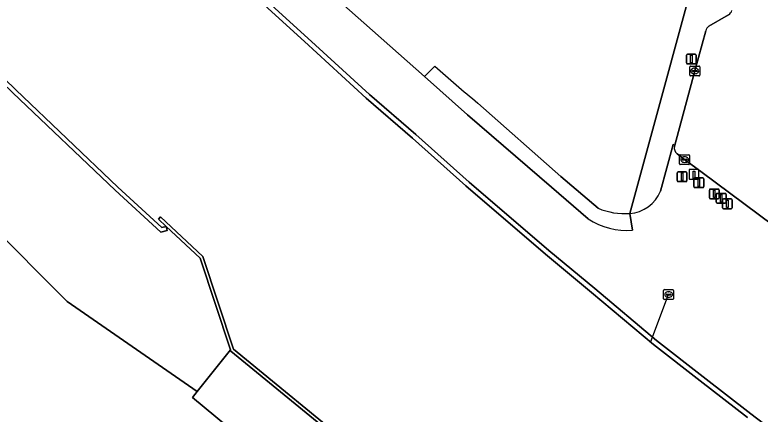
# Model space of a CAD drawing. Extents: x 157692 to 159674, y 381452 to 383291.
# Drawn here: x 158018.9 to 158094.4, y 383054.1 to 383094.5 of the extents above; entities that cross this region are included whole.
import ezdxf

# ---------------------------------------------------------------- set-up
doc = ezdxf.new("R2010")
doc.units = 0
for name, color, linetype in [('IMGEO_Duiker', 7, 'Continuous'), ('IMGEO_Erf', 7, 'Continuous'), ('IMGEO_Groenvoorziening', 7, 'Continuous'), ('IMGEO_Kademuur', 7, 'Continuous'), ('IMGEO_Kolk', 7, 'Continuous'), ('IMGEO_Lichtmast', 7, 'Continuous'), ('IMGEO_Paal', 7, 'Continuous'), ('IMGEO_Rijbaan_lokaal_open', 7, 'Continuous'), ('IMGEO_Rioolput', 7, 'Continuous'), ('IMGEO_Verkeersbordpaal', 7, 'Continuous'), ('IMGEO_Voetpad_open', 7, 'Continuous'), ('IMGEO_Waterloop', 7, 'Continuous')]:
    doc.layers.add(name, color=color, linetype=linetype)

msp = doc.modelspace()

# ---------------------------------------------------------------- linework, layer by layer
at = {"layer": 'IMGEO_Duiker'}
msp.add_lwpolyline([(158083.304, 383061.404), (158085.088, 383066.157)], dxfattribs=at)
at = {"layer": 'IMGEO_Erf'}
msp.add_lwpolyline([(158098.96, 383007.953), (158095.822, 383010.562), (158090.133, 383013.609), (158088.139, 383015.08), (158084.974, 383016.759), (158084.553, 383016.252), (158036.864, 383055.751), (158037.35, 383056.359), (158024.168, 383065.441), (158000, 383089.683), (157983.746, 383105.987), (157987.826, 383110.135), (157978.854, 383121.256), (157964.742, 383137.731)], dxfattribs=at)
at = {"layer": 'IMGEO_Groenvoorziening'}
for points in [[(157973.782, 383170.984), (157980.544, 383162.893), (157987.541, 383154.452), (157996.764, 383143.579), (158002.979, 383136.709), (158006.431, 383133.28), (158012.912, 383126.772), (158018.697, 383120.953), (158024.624, 383115.016), (158028.695, 383110.966), (158035.324, 383104.349), (158042.639, 383097.535), (158048.533, 383092.134), (158054.78, 383086.427), (158059.487, 383082.357), (158064.893, 383077.542), (158072.958, 383070.615), (158077.61, 383066.763), (158083.881, 383061.501), (158088.59, 383057.821), (158093.406, 383054.094), (158102.958, 383046.819)], [(157964.742, 383137.731), (157978.854, 383121.256), (157987.826, 383110.135), (157983.746, 383105.987), (158000, 383089.683), (158024.168, 383065.441), (158037.35, 383056.359), (158040.704, 383060.554), (158037.644, 383069.831), (158034.185, 383073.066), (158034.295, 383072.661), (158033.642, 383072.483), (158029.024, 383076.741), (158018.665, 383086.57), (158011.908, 383093.106), (158004.257, 383100.701), (157999.82, 383105.299), (157996.962, 383108.437), (157993.294, 383112.66), (157991.18, 383115.018)], [(158081.16, 383074.374), (158089.605, 383105.346)], [(158076.952, 383073.823), (158073.245, 383077.038), (158064.729, 383084.367), (158060.374, 383088.223), (158047.486, 383099.634)], [(158047.486, 383099.634), (158060.374, 383088.223), (158061.397, 383089.299)], [(158065.757, 383085.526), (158074.183, 383078.103), (158077.951, 383074.896)], [(158085.678, 383081.166), (158085.713, 383081.296), (158085.55, 383081.337), (158084.279, 383076.614)], [(158120.347, 383054.818), (158102.737, 383067.907), (158097.076, 383072.124), (158088.503, 383078.512), (158086.705, 383079.821), (158085.944, 383080.417)], [(158081.16, 383074.374), (158081.449, 383072.688)]]:
    msp.add_lwpolyline(points, dxfattribs=at)
msp.add_lwpolyline([(158040.704, 383060.554), (158037.35, 383056.359), (158036.864, 383055.751), (158084.553, 383016.252), (158084.974, 383016.759), (158088.936, 383021.526), (158084.363, 383024.928), (158080.556, 383027.967), (158074.186, 383033.181), (158067.599, 383038.695), (158065.669, 383040.462), (158064.942, 383040.401), (158061.923, 383042.852), (158061.208, 383044.074), (158053.396, 383050.057), (158040.744, 383060.43)], close=True, dxfattribs=at)
for centre, radius, start, end in [((158653.486, 383769.099), 901.497, 228.944941, 229.311398), ((158086.452, 383081.019), 0.788, 169.26655, 229.83744), ((158080.903, 383078.024), 3.659, 274.03499, 337.33523), ((158080.636, 383081.276), 6.922, 247.17885, 274.34268), ((158080.834, 383079.728), 7.067, 236.67814, 274.9917)]:
    msp.add_arc(centre, radius, start, end, dxfattribs=at)
at = {"layer": 'IMGEO_Kademuur'}
for points in [[(157973.399, 383170.662), (157980.159, 383162.573), (157987.158, 383154.131), (157996.388, 383143.249), (158002.617, 383136.364), (158006.077, 383132.926), (158012.557, 383126.419), (158018.343, 383120.6), (158024.271, 383114.662), (158028.342, 383110.611), (158034.977, 383103.989), (158042.299, 383097.167), (158048.195, 383091.765), (158054.448, 383086.053), (158059.157, 383081.981), (158064.564, 383077.166), (158072.636, 383070.233), (158077.29, 383066.379), (158083.566, 383061.112), (158088.283, 383057.426), (158093.101, 383053.697)], [(158102.958, 383046.819), (158093.406, 383054.094), (158088.59, 383057.821), (158083.881, 383061.501), (158077.61, 383066.763), (158072.958, 383070.615), (158064.893, 383077.542), (158059.487, 383082.357), (158054.78, 383086.427), (158048.533, 383092.134), (158042.639, 383097.535), (158035.324, 383104.349), (158028.695, 383110.966), (158024.624, 383115.016), (158018.697, 383120.953), (158012.912, 383126.772), (158006.431, 383133.28), (158002.979, 383136.709), (157996.764, 383143.579), (157987.541, 383154.452), (157980.544, 383162.893), (157973.782, 383170.984)], [(158053.595, 383050.307), (158041.019, 383060.619), (158037.923, 383070.008), (158033.63, 383074.023), (158033.411, 383073.79), (158034.185, 383073.066), (158037.644, 383069.831), (158040.704, 383060.554), (158040.744, 383060.43), (158053.396, 383050.057)]]:
    msp.add_lwpolyline(points, dxfattribs=at)
msp.add_lwpolyline([(158029.311, 383077.048), (158018.955, 383086.873), (158012.202, 383093.406), (158004.556, 383100.996), (158000.126, 383105.586), (157997.275, 383108.716), (157993.609, 383112.938), (157991.493, 383115.299), (157991.18, 383115.018), (157993.294, 383112.66), (157996.962, 383108.437), (157999.82, 383105.299), (158004.257, 383100.701), (158011.908, 383093.106), (158018.665, 383086.57), (158029.024, 383076.741), (158033.642, 383072.483), (158034.295, 383072.661), (158034.185, 383073.066), (158033.756, 383072.949)], close=True, dxfattribs=at)
at = {"layer": 'IMGEO_Kolk'}
for p, q in [((158087.244, 383088.371), (158087.244, 383089.223)), ((158087.319, 383089.297), (158088.171, 383089.297)), ((158087.732, 383089.077), (158087.757, 383089.077)), ((158088.245, 383089.223), (158088.245, 383088.371)), ((158087.503, 383088.791), (158087.503, 383088.803)), ((158087.941, 383088.754), (158087.543, 383088.754)), ((158087.546, 383088.84), (158087.944, 383088.84)), ((158087.755, 383088.517), (158087.73, 383088.517)), ((158087.987, 383088.803), (158087.987, 383088.791)), ((158088.171, 383088.297), (158087.319, 383088.297)), ((158086.204, 383079.395), (158086.204, 383080.247)), ((158086.279, 383080.321), (158087.131, 383080.321)), ((158086.692, 383080.101), (158086.717, 383080.101)), ((158087.205, 383080.247), (158087.205, 383079.395)), ((158087.131, 383079.321), (158086.279, 383079.321)), ((158086.463, 383079.815), (158086.463, 383079.827)), ((158086.901, 383079.778), (158086.503, 383079.778)), ((158086.506, 383079.864), (158086.904, 383079.864)), ((158086.715, 383079.541), (158086.69, 383079.541)), ((158086.947, 383079.827), (158086.947, 383079.815))]:
    msp.add_line(p, q, dxfattribs=at)
for points in [[(158087.244, 383088.371), (158087.244, 383089.223)], [(158087.319, 383089.297), (158088.171, 383089.297)], [(158088.245, 383089.223), (158088.245, 383088.371)], [(158088.171, 383088.297), (158087.319, 383088.297)], [(158086.204, 383079.395), (158086.204, 383080.247)], [(158086.279, 383080.321), (158087.131, 383080.321)], [(158087.205, 383080.247), (158087.205, 383079.395)], [(158087.131, 383079.321), (158086.279, 383079.321)]]:
    msp.add_lwpolyline(points, dxfattribs=at)
for centre, radius, start, end in [((158087.321, 383089.221), 0.0765, 91.55205, 178.44795), ((158087.321, 383089.221), 0.0765, 91.55205, 178.44795), ((158088.169, 383089.221), 0.0765, 1.55205, 88.44795), ((158088.169, 383089.221), 0.0765, 1.55205, 88.44795), ((158087.321, 383088.373), 0.0765, 181.55205, 268.44795), ((158087.321, 383088.373), 0.0765, 181.55205, 268.44795), ((158087.543, 383088.8), 0.0403, 85.87752, 175.75265), ((158087.54, 383088.79), 0.0366, 178.93798, 274.71019), ((158087.944, 383088.797), 0.043, 264.86636, 352.45326), ((158087.948, 383088.802), 0.0386, 1.73085, 96.63898), ((158088.169, 383088.373), 0.0765, 271.55205, 358.44795), ((158088.169, 383088.373), 0.0765, 271.55205, 358.44795), ((158086.281, 383080.245), 0.0765, 91.55205, 178.44795), ((158086.281, 383080.245), 0.0765, 91.55205, 178.44795), ((158087.129, 383080.245), 0.0765, 1.55205, 88.44795), ((158087.129, 383080.245), 0.0765, 1.55205, 88.44795), ((158086.281, 383079.397), 0.0765, 181.55205, 268.44795), ((158086.281, 383079.397), 0.0765, 181.55205, 268.44795), ((158086.503, 383079.824), 0.0403, 85.87752, 175.75265), ((158086.5, 383079.814), 0.0366, 178.93798, 274.71019), ((158086.904, 383079.821), 0.043, 264.86636, 352.45326), ((158086.908, 383079.826), 0.0386, 1.73085, 96.63898), ((158087.129, 383079.397), 0.0765, 271.55205, 358.44795), ((158087.129, 383079.397), 0.0765, 271.55205, 358.44795)]:
    msp.add_arc(centre, radius, start, end, dxfattribs=at)
for centre, major_axis, ratio, start_param, end_param in [((158087.731, 383088.797), (-0.387, 0.002), 0.722429, 4.712389, 7.853982), ((158087.756, 383088.797), (-0.39, 0.002), 0.717154, 1.570796, 4.712389), ((158086.691, 383079.821), (-0.387, 0.002), 0.722429, 4.712389, 7.853982), ((158086.716, 383079.821), (-0.39, 0.002), 0.717154, 1.570796, 4.712389)]:
    msp.add_ellipse(centre, major_axis=major_axis, ratio=ratio, start_param=start_param, end_param=end_param, dxfattribs=at)
at = {"layer": 'IMGEO_Lichtmast'}
for p, q in [((158086.902, 383089.607), (158086.902, 383090.407)), ((158086.902, 383090.407), (158086.902, 383089.607)), ((158087.002, 383090.507), (158087.792, 383090.507)), ((158087.792, 383090.507), (158087.002, 383090.507)), ((158087.892, 383090.407), (158087.892, 383089.607)), ((158087.892, 383089.607), (158087.892, 383090.407)), ((158087.792, 383089.507), (158087.002, 383089.507)), ((158087.002, 383089.507), (158087.792, 383089.507))]:
    msp.add_line(p, q, dxfattribs=at)
msp.add_lwpolyline([(158087.322, 383090.382), (158087.472, 383090.382), (158087.472, 383089.632), (158087.322, 383089.632), (158087.322, 383090.382)], dxfattribs=at)
for centre, start, end in [((158087.002, 383090.407), 90, 180), ((158087.002, 383090.407), 90, 180), ((158087.792, 383090.407), 0, 90), ((158087.792, 383090.407), 360, 90), ((158087.002, 383089.607), 180, 270), ((158087.002, 383089.607), 180, 270), ((158087.792, 383089.607), 270, 0), ((158087.792, 383089.607), 270, 0)]:
    msp.add_arc(centre, 0.1, start, end, dxfattribs=at)
at = {"layer": 'IMGEO_Paal'}
for p, q in [((158087.17, 383078.754), (158087.17, 383077.913)), ((158087.17, 383078.754), (158087.17, 383077.913)), ((158088.086, 383078.838), (158087.245, 383078.838)), ((158088.086, 383078.838), (158087.245, 383078.838)), ((158088.17, 383077.922), (158088.17, 383078.763)), ((158088.17, 383077.922), (158088.17, 383078.763)), ((158087.254, 383077.838), (158088.095, 383077.838)), ((158087.254, 383077.838), (158088.095, 383077.838))]:
    msp.add_line(p, q, dxfattribs=at)
msp.add_lwpolyline([(158087.585, 383078.651), (158087.745, 383078.651), (158087.745, 383077.918), (158087.585, 383077.918), (158087.585, 383078.651)], dxfattribs=at)
for centre, start, end in [((158087.248, 383078.76), 92.4484, 184.28452), ((158087.248, 383078.76), 92.4484, 184.28452), ((158088.092, 383078.76), 2.4484, 94.28452), ((158088.092, 383078.76), 2.4484, 94.28452), ((158087.248, 383077.916), 182.4484, 274.28452), ((158087.248, 383077.916), 182.4484, 274.28452), ((158088.092, 383077.916), 272.4484, 4.28452), ((158088.092, 383077.916), 272.4484, 4.28452)]:
    msp.add_arc(centre, 0.0779, start, end, dxfattribs=at)
at = {"layer": 'IMGEO_Rijbaan_lokaal_open'}
for points in [[(158091.167, 383094.474), (158089.178, 383093.325)], [(158088.858, 383092.878), (158087.745, 383088.797), (158085.713, 383081.296), (158085.678, 383081.166)], [(158085.944, 383080.417), (158086.705, 383079.821), (158088.503, 383078.512), (158097.076, 383072.124), (158099.191, 383080.052), (158099.079, 383080.153), (158098.967, 383080.255), (158097.42, 383081.863)]]:
    msp.add_lwpolyline(points, dxfattribs=at)
for centre, radius, start, end in [((158090.656, 383095.207), 0.893, 304.85495, 342.40168), ((158089.626, 383092.667), 0.796, 124.20689, 164.5966), ((158086.452, 383081.019), 0.788, 169.26655, 229.83744)]:
    msp.add_arc(centre, radius, start, end, dxfattribs=at)
at = {"layer": 'IMGEO_Rioolput'}
for p, q in [((158084.587, 383065.731), (158084.587, 383066.583)), ((158084.662, 383066.657), (158085.514, 383066.657)), ((158085.075, 383066.437), (158085.1, 383066.437)), ((158085.588, 383066.583), (158085.588, 383065.731)), ((158085.514, 383065.657), (158084.662, 383065.657)), ((158084.846, 383066.151), (158084.846, 383066.163)), ((158085.284, 383066.114), (158084.886, 383066.114)), ((158084.889, 383066.2), (158085.287, 383066.2)), ((158085.098, 383065.877), (158085.073, 383065.877)), ((158085.33, 383066.163), (158085.33, 383066.151))]:
    msp.add_line(p, q, dxfattribs=at)
for points in [[(158084.587, 383065.731), (158084.587, 383066.583)], [(158084.662, 383066.657), (158085.514, 383066.657)], [(158085.588, 383066.583), (158085.588, 383065.731)], [(158085.514, 383065.657), (158084.662, 383065.657)]]:
    msp.add_lwpolyline(points, dxfattribs=at)
for centre, radius, start, end in [((158084.664, 383066.581), 0.0765, 91.55205, 178.44795), ((158084.664, 383066.581), 0.0765, 91.55205, 178.44795), ((158085.512, 383066.581), 0.0765, 1.55205, 88.44795), ((158085.512, 383066.581), 0.0765, 1.55205, 88.44795), ((158084.664, 383065.733), 0.0765, 181.55205, 268.44795), ((158084.664, 383065.733), 0.0765, 181.55205, 268.44795), ((158084.886, 383066.16), 0.0403, 85.87752, 175.75265), ((158084.883, 383066.15), 0.0366, 178.93798, 274.71019), ((158085.287, 383066.157), 0.043, 264.86636, 352.45326), ((158085.291, 383066.162), 0.0386, 1.73085, 96.63898), ((158085.512, 383065.733), 0.0765, 271.55205, 358.44795), ((158085.512, 383065.733), 0.0765, 271.55205, 358.44795)]:
    msp.add_arc(centre, radius, start, end, dxfattribs=at)
for centre, major_axis, ratio, start_param, end_param in [((158085.074, 383066.157), (-0.387, 0.002), 0.722429, 4.712389, 7.853982), ((158085.099, 383066.157), (-0.39, 0.002), 0.717154, 1.570796, 4.712389)]:
    msp.add_ellipse(centre, major_axis=major_axis, ratio=ratio, start_param=start_param, end_param=end_param, dxfattribs=at)
at = {"layer": 'IMGEO_Verkeersbordpaal'}
for p, q in [((158085.964, 383077.694), (158085.964, 383078.494)), ((158085.964, 383078.494), (158085.964, 383077.694)), ((158086.064, 383078.594), (158086.854, 383078.594)), ((158086.854, 383078.594), (158086.064, 383078.594)), ((158086.954, 383078.494), (158086.954, 383077.694)), ((158086.954, 383077.694), (158086.954, 383078.494)), ((158087.663, 383077.086), (158087.663, 383077.886)), ((158087.663, 383077.886), (158087.663, 383077.086)), ((158087.763, 383077.986), (158088.553, 383077.986)), ((158088.553, 383077.986), (158087.763, 383077.986)), ((158088.653, 383077.886), (158088.653, 383077.086)), ((158088.653, 383077.086), (158088.653, 383077.886)), ((158086.854, 383077.594), (158086.064, 383077.594)), ((158086.064, 383077.594), (158086.854, 383077.594)), ((158088.553, 383076.986), (158087.763, 383076.986)), ((158087.763, 383076.986), (158088.553, 383076.986)), ((158089.222, 383075.946), (158089.222, 383076.746)), ((158089.222, 383076.746), (158089.222, 383075.946)), ((158089.322, 383076.846), (158090.112, 383076.846)), ((158090.112, 383076.846), (158089.322, 383076.846)), ((158089.919, 383075.505), (158089.919, 383076.305)), ((158089.919, 383076.305), (158089.919, 383075.505)), ((158090.019, 383076.405), (158090.809, 383076.405)), ((158090.809, 383076.405), (158090.019, 383076.405)), ((158090.212, 383076.746), (158090.212, 383075.946)), ((158090.212, 383075.946), (158090.212, 383076.746)), ((158090.909, 383076.305), (158090.909, 383075.505)), ((158090.909, 383075.505), (158090.909, 383076.305)), ((158090.112, 383075.846), (158089.322, 383075.846)), ((158089.322, 383075.846), (158090.112, 383075.846)), ((158090.547, 383074.946), (158090.547, 383075.746)), ((158090.547, 383075.746), (158090.547, 383074.946)), ((158090.647, 383075.846), (158091.437, 383075.846)), ((158091.437, 383075.846), (158090.647, 383075.846)), ((158091.537, 383075.746), (158091.537, 383074.946)), ((158091.537, 383074.946), (158091.537, 383075.746)), ((158090.809, 383075.405), (158090.019, 383075.405)), ((158090.019, 383075.405), (158090.809, 383075.405)), ((158091.437, 383074.846), (158090.647, 383074.846)), ((158090.647, 383074.846), (158091.437, 383074.846))]:
    msp.add_line(p, q, dxfattribs=at)
for points in [[(158086.384, 383078.469), (158086.534, 383078.469), (158086.534, 383077.719), (158086.384, 383077.719), (158086.384, 383078.469)], [(158088.083, 383077.861), (158088.233, 383077.861), (158088.233, 383077.111), (158088.083, 383077.111), (158088.083, 383077.861)], [(158089.642, 383076.721), (158089.792, 383076.721), (158089.792, 383075.971), (158089.642, 383075.971), (158089.642, 383076.721)], [(158090.339, 383076.28), (158090.489, 383076.28), (158090.489, 383075.53), (158090.339, 383075.53), (158090.339, 383076.28)], [(158090.967, 383075.721), (158091.117, 383075.721), (158091.117, 383074.971), (158090.967, 383074.971), (158090.967, 383075.721)]]:
    msp.add_lwpolyline(points, dxfattribs=at)
for centre, start, end in [((158086.064, 383078.494), 90, 180), ((158086.064, 383078.494), 90, 180), ((158086.854, 383078.494), 0, 90), ((158086.854, 383078.494), 360, 90), ((158087.763, 383077.886), 90, 180), ((158087.763, 383077.886), 90, 180), ((158088.553, 383077.886), 0, 90), ((158088.553, 383077.886), 360, 90), ((158086.064, 383077.694), 180, 270), ((158086.064, 383077.694), 180, 270), ((158086.854, 383077.694), 270, 0), ((158086.854, 383077.694), 270, 0), ((158087.763, 383077.086), 180, 270), ((158087.763, 383077.086), 180, 270), ((158088.553, 383077.086), 270, 0), ((158088.553, 383077.086), 270, 0), ((158089.322, 383076.746), 90, 180), ((158089.322, 383076.746), 90, 180), ((158090.019, 383076.305), 90, 180), ((158090.019, 383076.305), 90, 180), ((158090.112, 383076.746), 0, 90), ((158090.112, 383076.746), 360, 90), ((158090.809, 383076.305), 0, 90), ((158090.809, 383076.305), 360, 90), ((158089.322, 383075.946), 180, 270), ((158089.322, 383075.946), 180, 270), ((158090.019, 383075.505), 180, 270), ((158090.019, 383075.505), 180, 270), ((158090.112, 383075.946), 270, 0), ((158090.112, 383075.946), 270, 0), ((158090.647, 383075.746), 90, 180), ((158090.647, 383075.746), 90, 180), ((158090.809, 383075.505), 270, 0), ((158090.809, 383075.505), 270, 0), ((158091.437, 383075.746), 0, 90), ((158091.437, 383075.746), 360, 90), ((158090.647, 383074.946), 180, 270), ((158090.647, 383074.946), 180, 270), ((158091.437, 383074.946), 270, 0), ((158091.437, 383074.946), 270, 0)]:
    msp.add_arc(centre, 0.1, start, end, dxfattribs=at)
at = {"layer": 'IMGEO_Voetpad_open'}
for points in [[(158103.385, 383145.223), (158105.262, 383146.404), (158105.639, 383146.888), (158106.249, 383149.004), (158101.857, 383150.252), (158101.524, 383149.061), (158101.191, 383147.843), (158090.175, 383107.437), (158089.605, 383105.346), (158081.16, 383074.374)], [(158089.178, 383093.325), (158091.167, 383094.474)], [(158084.279, 383076.614), (158085.55, 383081.337), (158085.713, 383081.296), (158087.745, 383088.797), (158088.858, 383092.878)], [(158061.397, 383089.299), (158060.374, 383088.223), (158064.729, 383084.367), (158073.245, 383077.038), (158076.952, 383073.823)], [(158077.951, 383074.896), (158074.183, 383078.103), (158065.757, 383085.526)], [(158081.449, 383072.688), (158081.16, 383074.374)]]:
    msp.add_lwpolyline(points, dxfattribs=at)
for centre, radius, start, end in [((158090.656, 383095.207), 0.893, 304.85495, 342.40168), ((158089.626, 383092.667), 0.796, 124.20689, 164.5966), ((158653.486, 383769.099), 901.497, 228.944941, 229.311398), ((158080.903, 383078.024), 3.659, 274.03499, 337.33523), ((158080.636, 383081.276), 6.922, 247.17885, 274.34268), ((158080.834, 383079.728), 7.067, 236.67814, 274.9917)]:
    msp.add_arc(centre, radius, start, end, dxfattribs=at)
at = {"layer": 'IMGEO_Waterloop'}
for points in [[(158093.101, 383053.697), (158088.283, 383057.426), (158083.566, 383061.112), (158077.29, 383066.379), (158072.636, 383070.233), (158064.564, 383077.166), (158059.157, 383081.981), (158054.448, 383086.053), (158048.195, 383091.765), (158042.299, 383097.167), (158034.977, 383103.989), (158028.342, 383110.611), (158024.271, 383114.662), (158018.343, 383120.6), (158012.557, 383126.419), (158006.077, 383132.926), (158002.617, 383136.364), (157996.388, 383143.249), (157987.158, 383154.131), (157980.159, 383162.573), (157973.399, 383170.662)], [(158012.202, 383093.406), (158018.955, 383086.873), (158029.311, 383077.048), (158033.756, 383072.949), (158034.185, 383073.066), (158033.411, 383073.79), (158033.63, 383074.023), (158037.923, 383070.008), (158041.019, 383060.619), (158053.595, 383050.307)]]:
    msp.add_lwpolyline(points, dxfattribs=at)

doc.saveas('drawing.dxf')
